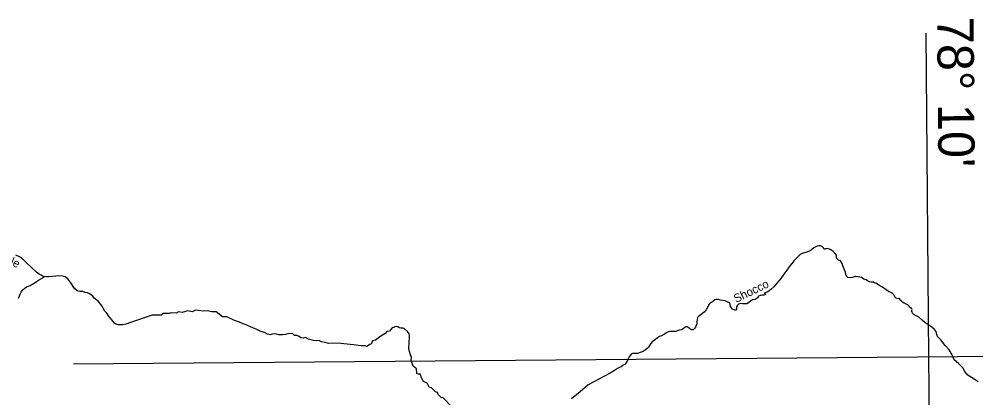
# Model space of a CAD drawing. Extents: x 2126262 to 2293712, y 749403 to 919119.
# Drawn here: x 2229493 to 2246570, y 910208 to 916971 of the extents above; entities that cross this region are included whole.
import ezdxf

# ---------------------------------------------------------------- set-up
doc = ezdxf.new("R2010")
doc.units = 0
for name, color, linetype in [('Exist Boundary Political CountyLine', 7, 'Continuous'), ('Exist Hydrographic Creek Single Shore Label', 7, 'Continuous'), ('Exist Hydrographic Misc Water Feature', 7, 'Continuous'), ('Map Preparation Longitude Latitude Lines', 7, 'Continuous')]:
    doc.layers.add(name, color=color, linetype=linetype)

msp = doc.modelspace()

# ---------------------------------------------------------------- linework, layer by layer
at = {"layer": 'Exist Boundary Political CountyLine'}
for points in [[(2243629, 912848), (2243595, 912827), (2243553, 912811), (2243485, 912791), (2243441, 912771), (2243410, 912744), (2243373, 912707), (2243321, 912655), (2243285, 912608), (2243238, 912546), (2243196, 912487), (2243144, 912414), (2243088, 912342), (2243015, 912253), (2242965, 912190), (2242911, 912142), (2242855, 912104), (2242793, 912077), (2242823, 912064), (2242805, 912050), (2242784, 912042), (2242759, 912039), (2242741, 912035), (2242718, 912035), (2242693, 912023), (2242671, 911996), (2242651, 911978), (2242630, 911967), (2242585, 911960), (2242548, 911937), (2242510, 911904), (2242481, 911888), (2242460, 911885), (2242429, 911888), (2242404, 911888), (2242370, 911892), (2242349, 911888), (2242335, 911883), (2242317, 911863), (2242299, 911835), (2242295, 911817), (2242297, 911793), (2242297, 911784), (2242286, 911774), (2242274, 911772), (2242254, 911777), (2242225, 911793), (2242206, 911817), (2242193, 911840), (2242184, 911881), (2242174, 911904), (2242134, 911922), (2242095, 911942), (2242009, 911951), (2241975, 911967), (2241961, 911964), (2241932, 911964), (2241912, 911957), (2241882, 911936), (2241869, 911921), (2241844, 911913), (2241828, 911899), (2241808, 911878), (2241801, 911861), (2241783, 911820), (2241758, 911781), (2241726, 911747), (2241683, 911709), (2241660, 911691), (2241635, 911673), (2241617, 911659), (2241601, 911641), (2241594, 911607), (2241592, 911568), (2241588, 911530), (2241574, 911487), (2241569, 911469), (2241552, 911450), (2241538, 911435), (2241526, 911425), (2241502, 911425), (2241465, 911442), (2241436, 911466), (2241416, 911476), (2241395, 911476), (2241373, 911464), (2241345, 911441), (2241316, 911423), (2241273, 911416), (2241245, 911405), (2241212, 911392), (2241155, 911390), (2241110, 911390), (2241076, 911385), (2241037, 911365), (2241010, 911347), (2240962, 911313), (2240924, 911303), (2240888, 911279), (2240853, 911249), (2240795, 911209)], [(2246610, 910495), (2246560, 910531), (2246428, 910613), (2246371, 910678), (2246335, 910742), (2246263, 910821), (2246181, 910889), (2246145, 910975), (2246091, 911068), (2246016, 911150), (2245952, 911236), (2245884, 911305), (2245873, 911340), (2245862, 911390), (2245830, 911426), (2245787, 911473), (2245662, 911552), (2245612, 911598), (2245544, 911656), (2245504, 911673), (2245461, 911699), (2245442, 911721), (2245431, 911742), (2245424, 911764), (2245431, 911785), (2245424, 911809), (2245410, 911812), (2245392, 911825), (2245379, 911846), (2245354, 911868), (2245327, 911882), (2245288, 911896), (2245261, 911918), (2245241, 911932), (2245222, 911954), (2245216, 911972), (2245198, 911982), (2245180, 911979), (2245146, 911986), (2245129, 912004), (2245120, 912025), (2245109, 912049), (2245091, 912063), (2245062, 912084), (2245009, 912105), (2244967, 912139), (2244903, 912182), (2244858, 912209), (2244797, 912248), (2244762, 912259), (2244744, 912272), (2244724, 912275), (2244703, 912272), (2244672, 912279), (2244635, 912297), (2244611, 912315), (2244572, 912329), (2244531, 912356), (2244502, 912363), (2244463, 912368), (2244427, 912375), (2244409, 912373), (2244366, 912360), (2244325, 912351), (2244287, 912358), (2244259, 912382), (2244250, 912409), (2244243, 912450), (2244219, 912505), (2244196, 912568), (2244182, 912606), (2244155, 912656), (2244117, 912667), (2244090, 912694), (2244080, 912714), (2244080, 912730), (2244085, 912746), (2244080, 912757), (2244053, 912789), (2244021, 912823), (2243981, 912854), (2243958, 912864), (2243919, 912877), (2243894, 912870), (2243876, 912863), (2243861, 912863), (2243854, 912870), (2243849, 912884), (2243834, 912906), (2243797, 912923), (2243768, 912923), (2243738, 912918), (2243711, 912906), (2243677, 912884), (2243629, 912848)], [(2235015, 911178), (2234954, 911196), (2234892, 911207), (2234855, 911226), (2234745, 911235), (2234656, 911258), (2234603, 911283), (2234566, 911276), (2234522, 911280), (2234490, 911306), (2234450, 911322), (2234410, 911324), (2234377, 911351), (2234306, 911358), (2234248, 911341), (2234192, 911334), (2234128, 911332), (2234089, 911347), (2234044, 911350), (2234009, 911343), (2233972, 911332), (2233924, 911348), (2233884, 911369), (2233798, 911400), (2233735, 911430), (2233620, 911475), (2233544, 911512), (2233492, 911527), (2233424, 911560), (2233339, 911591), (2233202, 911653), (2233126, 911653), (2233013, 911742), (2232935, 911744), (2232847, 911764), (2232785, 911757), (2232693, 911768), (2232639, 911775), (2232583, 911745), (2232502, 911764), (2232465, 911749), (2232405, 911734), (2232340, 911742), (2232294, 911723), (2232209, 911729), (2232170, 911712), (2232066, 911714), (2232028, 911684), (2231867, 911682), (2231481, 911552), (2231395, 911521), (2231345, 911514), (2231295, 911512), (2231259, 911514), (2231225, 911523), (2231198, 911544), (2231145, 911600), (2231086, 911675), (2231059, 911718), (2231025, 911758), (2230998, 911797), (2230978, 911844), (2230907, 911928), (2230833, 911989), (2230808, 912024), (2230780, 912050), (2230751, 912068), (2230716, 912085), (2230669, 912092), (2230628, 912105), (2230578, 912107), (2230530, 912120), (2230484, 912161), (2230413, 912263), (2230362, 912331), (2230314, 912367), (2230268, 912379), (2230203, 912384), (2230149, 912379), (2230080, 912375), (2230019, 912368), (2229987, 912367), (2229924, 912374), (2229886, 912401), (2229851, 912418), (2229804, 912452), (2229715, 912537), (2229620, 912623), (2229552, 912692), (2229502, 912728), (2229434, 912757)], [(2237223, 910043), (2237057, 910215), (2237033, 910209), (2236970, 910269), (2236958, 910306), (2236925, 910317), (2236853, 910384), (2236810, 910400), (2236774, 910473), (2236711, 910501), (2236670, 910580), (2236655, 910630), (2236622, 910629), (2236592, 910645), (2236587, 910727), (2236529, 910775), (2236489, 910873), (2236496, 910934), (2236477, 910979), (2236460, 911036), (2236451, 911090), (2236453, 911197), (2236460, 911290), (2236464, 911326), (2236457, 911351), (2236425, 911394), (2236374, 911439), (2236346, 911450), (2236308, 911451), (2236276, 911460), (2236253, 911478), (2236221, 911480), (2236199, 911476), (2236179, 911462), (2236154, 911456), (2236104, 911399), (2236059, 911392), (2236026, 911360), (2235981, 911328), (2235949, 911310), (2235852, 911239), (2235798, 911226), (2235774, 911168), (2235750, 911159), (2235707, 911124), (2235672, 911135), (2235596, 911137), (2235459, 911152), (2235175, 911185), (2235015, 911178)], [(2240795, 911209), (2240767, 911176), (2240745, 911144), (2240727, 911116), (2240702, 911087), (2240665, 911060), (2240616, 911031), (2240532, 911001), (2240466, 910999), (2240439, 911001), (2240419, 910988), (2240382, 910940), (2240359, 910894), (2240339, 910851), (2240319, 910819), (2240298, 910798), (2240276, 910789), (2240237, 910764), (2240208, 910748), (2240174, 910731), (2240121, 910694), (2240044, 910649), (2239929, 910588), (2239750, 910495), (2239648, 910439), (2239508, 910317), (2239353, 910190)]]:
    msp.add_lwpolyline(points, dxfattribs=at)
at = {"layer": 'Exist Hydrographic Misc Water Feature'}
msp.add_lwpolyline([(2229483, 911990), (2229499, 912028), (2229513, 912060), (2229529, 912098), (2229546, 912122), (2229566, 912143), (2229592, 912165), (2229627, 912191), (2229658, 912205), (2229690, 912216), (2229709, 912224), (2229731, 912238), (2229761, 912254), (2229801, 912283), (2229841, 912309), (2229947, 912371)], dxfattribs=at)
at = {"layer": 'Map Preparation Longitude Latitude Lines'}
msp.add_line((2230464, 910818), (2255058, 911015), dxfattribs=at)
msp.add_lwpolyline([(2245743, 909774), (2245733, 910940), (2245684, 916722)], dxfattribs=at)

# ---------------------------------------------------------------- texts
at = {"layer": 'Exist Hydrographic Creek Single Shore Label'}
for s, rotation, p in [('Little', 337.2068, (2229077, 912687)), ('Shocco', 25.7953, (2242290, 911902))]:
    msp.add_text(s, height=150, rotation=rotation, dxfattribs=at).set_placement(p)
at = {"layer": 'Map Preparation Longitude Latitude Lines'}
msp.add_text("78° 10'", height=650, rotation=270.481, dxfattribs=at).set_placement((2245879, 917010))

doc.saveas('drawing.dxf')
